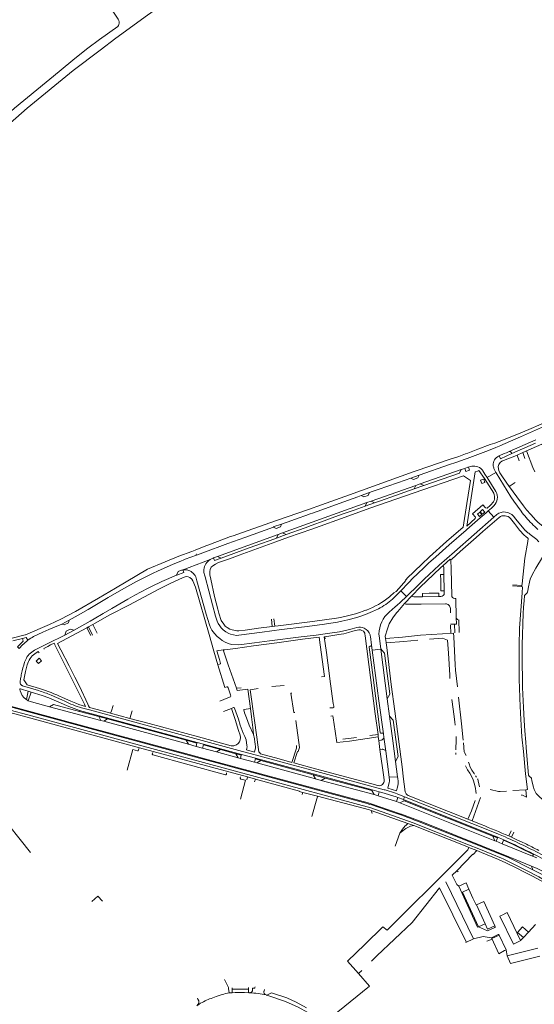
# Model space of a CAD drawing. Extents: x 145000 to 155000, y 457500 to 470000.
# Tile 288 of 548: x 146921 to 147238, y 465950 to 466554. Entities that reach past the tile are written whole.
import ezdxf

# ---------------------------------------------------------------- set-up
doc = ezdxf.new("R2010")
doc.units = 0
doc.header["$LTSCALE"] = 0.2
doc.header["$MEASUREMENT"] = 0
doc.layers.add('kant verharding', color=252, linetype='Continuous', lineweight=0)

msp = doc.modelspace()

# ---------------------------------------------------------------- linework, layer by layer
at = {"layer": 'kant verharding', "lineweight": 0}
for p, q in [((147217, 466292.9), (147218.28, 466293.46)), ((147238.57, 466296.39), (147222.2, 466289.21)), ((147238.42, 466294.28), (147223.74, 466287.85)), ((147185.24, 466284.19), (147191.14, 466286.15)), ((147191.14, 466286.15), (147195.41, 466287.61)), ((147215.66, 466286.32), (147215.93, 466286.43)), ((147219.16, 466287.84), (147215.93, 466286.43)), ((147219.16, 466287.84), (147220.44, 466288.41)), ((147220.44, 466288.41), (147222.2, 466289.21)), ((147223.74, 466287.85), (147223.41, 466288.62)), ((147226.99, 466286.91), (147228.3, 466283.33)), ((147230.48, 466288.43), (147231.81, 466284.79)), ((147166.85, 466274.58), (147185.55, 466281.08)), ((147185.55, 466281.08), (147189.34, 466282.4)), ((147189.34, 466282.4), (147195.06, 466284.41)), ((147196.83, 466279.44), (147194.89, 466278.78)), ((147195.06, 466284.41), (147196.39, 466284.88)), ((147197.09, 466279.53), (147196.83, 466279.44)), ((147198.15, 466279.89), (147197.09, 466279.53)), ((147161.74, 466272.81), (147166.85, 466274.58)), ((147192.73, 466278.01), (147167.55, 466269.29)), ((147194.89, 466278.78), (147192.73, 466278.01)), ((147201.34, 466276.67), (147196.05, 466243.32)), ((147202.64, 466277.13), (147201.34, 466276.67)), ((147206.01, 466277.32), (147207.26, 466275.3)), ((147208.55, 466273.24), (147207.26, 466275.3)), ((147214.02, 466276.32), (147208.55, 466273.24)), ((147208.55, 466273.24), (147214, 466264.49)), ((147222.16, 466267.6), (147217.95, 466273.49)), ((147164.88, 466268.35), (147137.4, 466258.7)), ((147141.76, 466265.78), (147153.48, 466269.92)), ((147153.48, 466269.92), (147158.26, 466271.58)), ((147158.26, 466271.58), (147161.74, 466272.81)), ((147164.88, 466268.35), (147163.79, 466266.19)), ((147163.79, 466266.19), (147169.69, 466268.23)), ((147167.55, 466269.29), (147164.88, 466268.35)), ((147169.69, 466268.23), (147167.55, 466269.29)), ((147222.16, 466267.6), (147225.81, 466270)), ((147222.16, 466267.6), (147222.38, 466267.35)), ((147120.6, 466258.28), (147129.08, 466261.31)), ((147129.08, 466261.31), (147131.2, 466262.07)), ((147131.2, 466262.07), (147136.37, 466263.89)), ((147136.37, 466263.89), (147138.08, 466264.49)), ((147138.08, 466264.49), (147141.76, 466265.78)), ((147143.07, 466258.9), (147152.22, 466262.11)), ((147163.79, 466266.19), (147152.22, 466262.11)), ((147134.75, 466257.76), (147082.9, 466239.12)), ((147104.17, 466252.36), (147120.6, 466258.28)), ((147133.72, 466255.59), (147126.88, 466253.16)), ((147134.75, 466257.76), (147133.72, 466255.59)), ((147133.72, 466255.59), (147139.49, 466257.64)), ((147137.4, 466258.7), (147134.75, 466257.76)), ((147139.49, 466257.64), (147137.4, 466258.7)), ((147143.07, 466258.9), (147139.49, 466257.64)), ((147224.92, 466258.57), (147229.43, 466252.57)), ((147092.49, 466248.16), (147097.2, 466249.84)), ((147097.2, 466249.84), (147099.98, 466250.85)), ((147099.98, 466250.85), (147101.33, 466251.33)), ((147101.33, 466251.33), (147104.17, 466252.36)), ((147120.27, 466250.75), (147115.14, 466248.91)), ((147120.27, 466250.75), (147126.88, 466253.16)), ((147209.32, 466252.7), (147212.79, 466248.84)), ((147212.79, 466248.84), (147214.67, 466250.47)), ((147224.74, 466249.35), (147226.24, 466247.5)), ((147082.3, 466244.46), (147088.71, 466246.76)), ((147088.71, 466246.76), (147092.49, 466248.16)), ((147096.77, 466242.31), (147100.6, 466243.67)), ((147108.52, 466246.53), (147100.6, 466243.67)), ((147108.52, 466246.53), (147115.14, 466248.91)), ((147206.03, 466239.91), (147216, 466248.62)), ((147222.97, 466247.92), (147225.51, 466244.82)), ((147225.51, 466244.82), (147228.47, 466240.83)), ((147232.28, 466240.41), (147226.24, 466247.5)), ((147080.26, 466238.16), (147043.02, 466224.69)), ((147059.69, 466236.28), (147077.27, 466242.61)), ((147080.26, 466238.16), (147079.23, 466235.97)), ((147085.09, 466238.09), (147079.23, 466235.97)), ((147082.9, 466239.12), (147080.26, 466238.16)), ((147085.09, 466238.09), (147082.9, 466239.12)), ((147096.77, 466242.31), (147085.09, 466238.09)), ((147201.94, 466236.33), (147206.03, 466239.91)), ((147228.47, 466240.83), (147228.68, 466240.55)), ((147228.68, 466240.55), (147231.14, 466237.97)), ((147033.86, 466226.93), (147049.37, 466232.57)), ((147049.37, 466232.57), (147059.69, 466236.28)), ((147062.49, 466229.95), (147070.06, 466232.68)), ((147074.71, 466234.34), (147070.06, 466232.68)), ((147074.71, 466234.34), (147077.62, 466235.39)), ((147079.23, 466235.97), (147077.62, 466235.39)), ((147191.99, 466227.63), (147201.94, 466236.33)), ((147231.81, 466223.65), (147233.52, 466233.78)), ((147033.86, 466226.93), (147030.09, 466225.53)), ((147062.49, 466229.95), (147045.13, 466223.66)), ((147186.88, 466223.07), (147191.99, 466227.63)), ((147015.25, 466219.65), (147006.6, 466215.83)), ((147015.25, 466219.65), (147020.78, 466221.98)), ((147038.37, 466222.76), (147021.26, 466216.28)), ((147040.23, 466223.69), (147040.59, 466223.83)), ((147043.02, 466224.69), (147040.59, 466223.83)), ((147045.13, 466223.66), (147043.02, 466224.69)), ((147186.26, 466222.51), (147186.88, 466223.07)), ((147186.26, 466222.51), (147186.49, 466216.92)), ((147002.96, 466214.17), (147006.6, 466215.83)), ((147008.73, 466209.22), (147017.73, 466213.11)), ((147021.63, 466216.35), (147021.26, 466216.28)), ((147034.76, 466214.18), (147035.02, 466213.28)), ((147035.02, 466213.28), (147035.36, 466212.11)), ((147182.03, 466213.65), (147182.22, 466203.65)), ((147186.49, 466216.92), (147186.86, 466200.78)), ((147002.39, 466206.18), (147008.73, 466209.22)), ((147029.85, 466211.41), (147029.88, 466211.29)), ((147029.88, 466211.29), (147030.37, 466209.62)), ((147224.31, 466207.15), (147229.97, 466206.89)), ((147229.97, 466206.89), (147229.8, 466206.27)), ((146975.78, 466199.54), (146985.34, 466205.01)), ((146987.89, 466198.42), (146992.25, 466200.85)), ((147159.12, 466200.12), (147155.64, 466203.59)), ((147178.98, 466202.15), (147173.06, 466202.02)), ((147178.98, 466202.15), (147178.96, 466200.09)), ((147182.22, 466203.65), (147182.25, 466202.13)), ((147229.8, 466206.27), (147224.21, 466206.57)), ((147229.8, 466206.27), (147230.39, 466206.09)), ((147233.3, 466202.27), (147231.79, 466200.94)), ((146975.78, 466199.54), (146963.43, 466192.18)), ((146978, 466192.67), (146987.89, 466198.42)), ((147157.91, 466195.85), (147162.26, 466200.45)), ((147158.19, 466195.66), (147157.91, 466195.85)), ((147168.15, 466195.43), (147159.27, 466195.29)), ((147162.26, 466200.45), (147162.44, 466200.3)), ((147163.61, 466199.87), (147168.97, 466199.95)), ((147182.96, 466195.66), (147168.15, 466195.43)), ((147178.96, 466200.09), (147168.97, 466199.95)), ((147180.27, 466200.1), (147178.96, 466200.09)), ((146957.31, 466188.63), (146951.83, 466185.61)), ((146957.31, 466188.63), (146963.43, 466192.18)), ((146967.25, 466186.38), (146972.8, 466189.61)), ((146972.8, 466189.61), (146978, 466192.67)), ((147127.79, 466189.47), (147124.51, 466188.56)), ((147186.04, 466189.94), (147186.01, 466192.7)), ((146924.95, 466176.51), (146939.69, 466182.82)), ((146942.8, 466181.27), (146947.24, 466183.17)), ((146947.24, 466183.17), (146951.83, 466185.61)), ((146954.89, 466179.31), (146964.65, 466184.88)), ((146964.65, 466184.88), (146967.25, 466186.38)), ((146967.86, 466183.7), (146966.31, 466182.8)), ((146969.02, 466177.64), (146966.31, 466182.8)), ((147076.63, 466181.63), (147076.05, 466186.17)), ((147077.63, 466186.28), (147078.28, 466181.84)), ((147128.65, 466187.27), (147123.09, 466185.72)), ((147186.16, 466183.03), (147188.64, 466183.03)), ((147186.17, 466182.51), (147186.26, 466177.58)), ((147188.64, 466183.03), (147188.71, 466177.78)), ((147191.32, 466185.67), (147191.44, 466177.9)), ((146909.67, 466172.72), (146924.82, 466176.48)), ((146924.82, 466176.48), (146924.95, 466176.51)), ((146935.75, 466178.25), (146930.03, 466175.43)), ((146935.75, 466178.25), (146939.38, 466179.81)), ((146939.38, 466179.81), (146942.8, 466181.27)), ((146962.73, 466180.88), (146944.74, 466171.24)), ((146949.14, 466176.35), (146954.89, 466179.31)), ((146963.71, 466181.4), (146962.73, 466180.88)), ((146965.11, 466176.05), (146962.73, 466180.88)), ((146966.27, 466176.29), (146963.71, 466181.4)), ((147076.63, 466181.63), (147078.28, 466181.84)), ((147108.98, 466175.39), (147117.54, 466176.67)), ((147125.72, 466180.3), (147123.22, 466179.61)), ((147126.17, 466178.69), (147123.45, 466177.93)), ((147128.63, 466181), (147125.72, 466180.3)), ((147126.17, 466178.69), (147128.68, 466179.34)), ((147132.6, 466178.68), (147133.14, 466178.13)), ((146923.22, 466174.28), (146917.31, 466172.79)), ((146925.39, 466174.83), (146923.22, 466174.28)), ((146926.5, 466173.18), (146925.39, 466174.83)), ((146938.4, 466171.04), (146930.47, 466167.11)), ((146949.14, 466176.35), (146938.4, 466171.04)), ((146942.95, 466170.55), (146943.02, 466170.4)), ((146943.02, 466170.4), (146961.19, 466134)), ((146944.74, 466171.24), (146946.73, 466167.39)), ((147108.51, 466175.32), (147108.98, 466175.39)), ((147108.98, 466175.39), (147109.16, 466174.03)), ((147137.63, 466170.2), (147136.94, 466175.46)), ((147146.65, 466171.59), (147146.98, 466168.76)), ((146923.23, 466170.29), (146921.22, 466168.09)), ((146930.47, 466167.11), (146929.63, 466166.53)), ((147043.17, 466158.05), (147040.79, 466166.48)), ((147042.6, 466166.73), (147046.52, 466167.28)), ((147047.42, 466167.39), (147046.52, 466167.28)), ((147137.18, 466169.64), (147136.54, 466169.58)), ((147137.63, 466170.2), (147137.6, 466169.97)), ((147138.04, 466167.15), (147137.63, 466170.2)), ((147138.04, 466167.15), (147143.27, 466167.73)), ((147145.37, 466165.54), (147143.27, 466167.97)), ((147143.27, 466167.97), (147143.27, 466167.73)), ((147143.27, 466167.73), (147147.3, 466137.18)), ((147148.84, 466140.37), (147145.5, 466165.21)), ((146924.78, 466160.5), (146924.5, 466159.72)), ((147043.17, 466158.05), (147047.41, 466144.16)), ((146921.99, 466149.61), (146921.68, 466147.64)), ((146921.7, 466142.11), (146921.52, 466142.89)), ((146923.27, 466145.24), (146932.97, 466142.28)), ((146926.7, 466141.9), (146925.57, 466136.75)), ((146933.61, 466143.6), (146926.04, 466145.91)), ((146928.47, 466141.39), (146926.7, 466141.9)), ((146928.47, 466141.39), (146926.73, 466136.05)), ((146963.3, 466133.99), (146958.23, 466144.89)), ((147054.62, 466143.66), (147057.41, 466143.98)), ((147054.62, 466143.66), (147055.14, 466142.28)), ((147068.02, 466143.59), (147062.94, 466142.76)), ((147076.3, 466144.73), (147084.02, 466145.5)), ((146925.57, 466136.75), (146925.15, 466137.05)), ((146925.57, 466136.75), (146926.73, 466136.05)), ((146928.6, 466135.32), (146939.73, 466132.31)), ((147049.37, 466137.73), (147044.31, 466135.8)), ((147147.3, 466137.18), (147148.78, 466139.99)), ((147147.3, 466137.18), (147148.71, 466126.53)), ((146915.63, 466130.22), (146926.44, 466127.29)), ((146927.07, 466129.71), (146915.83, 466132.77)), ((146971.22, 466124), (146939.73, 466132.31)), ((146958.1, 466129.52), (146958.24, 466130)), ((146958.1, 466129.52), (146969.99, 466126.29)), ((146961.19, 466134), (146961.95, 466132.55)), ((146963.81, 466132.88), (146963.3, 466133.99)), ((146964.29, 466131.91), (146963.81, 466132.88)), ((146975.95, 466128.78), (146964.29, 466131.91)), ((146977.33, 466128.4), (146975.95, 466128.78)), ((146977.33, 466128.4), (146977.75, 466129.78)), ((146989.17, 466125.19), (146977.33, 466128.4)), ((146977.75, 466129.78), (146978.94, 466133.09)), ((146989.17, 466125.19), (146990.49, 466129.75)), ((147051.62, 466131.35), (147046.71, 466129.48)), ((146969.99, 466126.29), (146975.33, 466124.85)), ((146969.99, 466126.29), (146971.22, 466124)), ((146973.04, 466123.51), (146971.22, 466124)), ((146973.04, 466123.51), (146975.33, 466124.85)), ((147025.05, 466109.29), (146973.04, 466123.51)), ((146975.33, 466124.85), (147023.78, 466111.73)), ((147091.14, 466123.82), (147093.31, 466107.34)), ((147188.77, 466123), (147189.03, 466121.02)), ((146868.92, 466116.41), (146928.17, 466042.9)), ((147023.78, 466111.73), (147025.05, 466109.29)), ((147030.36, 466110.05), (147023.78, 466111.73)), ((147029.82, 466108.01), (147030.36, 466110.05)), ((147030.52, 466110.45), (147034.39, 466109.4)), ((147060.61, 466112.01), (147059.72, 466114.11)), ((147061.08, 466108.46), (147060.61, 466112.01)), ((147066.02, 466109.38), (147065.43, 466113.91)), ((147067.57, 466110.31), (147067.3, 466112.23)), ((147119.96, 466112.45), (147128.31, 466113.55)), ((147141.58, 466115.24), (147136.56, 466114.64)), ((147141.58, 466115.24), (147141.77, 466113.82)), ((147141.77, 466113.82), (147142.07, 466111.52)), ((147143.33, 466111.77), (147142.07, 466111.52)), ((147142.07, 466111.52), (147142.78, 466106.14)), ((147143.7, 466111.89), (147143.33, 466111.77)), ((147144.93, 466115.7), (147145.19, 466113.58)), ((147145.19, 466113.58), (147145.16, 466113.27)), ((147145.19, 466113.58), (147146.29, 466105.15)), ((147189.58, 466114.03), (147189.5, 466112.01)), ((147003.19, 466104.28), (147002.93, 466103.31)), ((147029.82, 466108.01), (147025.05, 466109.29)), ((147033.79, 466106.94), (147029.82, 466108.01)), ((147033.79, 466106.94), (147034.28, 466108.95)), ((147042.34, 466104.6), (147033.79, 466106.94)), ((147034.28, 466108.95), (147044.87, 466106.03)), ((147034.39, 466109.4), (147057.72, 466103.07)), ((147044.87, 466106.03), (147042.34, 466104.6)), ((147055.62, 466100.99), (147042.34, 466104.6)), ((147044.87, 466106.03), (147054.2, 466103.51)), ((147059.24, 466104.71), (147066.02, 466102.86)), ((147060.71, 466105.82), (147061, 466106.89)), ((147065.6, 466104.49), (147060.71, 466105.82)), ((147066.07, 466106.2), (147065.6, 466104.49)), ((147066.02, 466109.38), (147066.23, 466107.76)), ((147068.92, 466104.04), (147068.49, 466104.5)), ((147069.45, 466103.45), (147068.92, 466104.04)), ((147091.55, 466106.84), (147088.73, 466098.19)), ((147091.45, 466108.59), (147091.54, 466107.53)), ((147091.54, 466107.53), (147091.59, 466106.95)), ((147091.59, 466106.95), (147091.55, 466106.84)), ((147144.04, 466106.21), (147142.78, 466106.14)), ((147144.5, 466106.19), (147144.04, 466106.21)), ((147146.29, 466105.15), (147146.08, 466105.48)), ((147148.39, 466089.16), (147146.29, 466105.15)), ((147189.4, 466103.98), (147189.44, 466103.08)), ((147003.29, 466102.71), (147047.79, 466090.59)), ((147040.6, 466098.93), (147023.28, 466103.61)), ((147054.2, 466103.51), (147057.59, 466102.64)), ((147054.2, 466103.51), (147055.62, 466100.99)), ((147057.04, 466100.59), (147055.62, 466100.99)), ((147057.04, 466100.59), (147057.59, 466102.64)), ((147065.63, 466098.25), (147057.04, 466100.59)), ((147057.59, 466102.64), (147057.72, 466103.07)), ((147057.72, 466103.07), (147066.29, 466100.72)), ((147066.24, 466100.44), (147065.63, 466098.25)), ((147067.03, 466097.88), (147065.63, 466098.25)), ((147066.29, 466100.72), (147066.24, 466100.44)), ((147069.53, 466099.32), (147066.24, 466100.44)), ((147069.53, 466099.32), (147067.03, 466097.88)), ((147067.03, 466097.88), (147103.11, 466088.05)), ((147080.83, 466100.34), (147069.45, 466103.45)), ((147101.74, 466090.57), (147069.53, 466099.32)), ((147088.73, 466098.19), (147080.83, 466100.34)), ((147153.64, 466089.21), (147152.36, 466098.76)), ((147048.43, 466090.99), (147048.58, 466091.7)), ((147057.15, 466089.35), (147056.96, 466088.58)), ((147061.35, 466089.21), (147060.9, 466087.53)), ((147066.26, 466087.88), (147061.35, 466089.21)), ((147065.79, 466086.25), (147066.26, 466087.88)), ((147101.74, 466090.57), (147109.2, 466088.54)), ((147103.11, 466088.05), (147101.74, 466090.57)), ((147106.66, 466087.08), (147103.11, 466088.05)), ((147109.2, 466088.54), (147106.66, 466087.08)), ((147106.66, 466087.08), (147139.18, 466078.35)), ((147109.2, 466088.54), (147137.78, 466080.86)), ((147148.5, 466085.91), (147147.53, 466082.31)), ((147148.39, 466089.16), (147153.64, 466089.21)), ((147148.39, 466089.16), (147148.61, 466087.34)), ((147153.77, 466088.24), (147153.64, 466089.21)), ((147201.48, 466089.97), (147202.07, 466089)), ((147234.27, 466089.89), (147235.8, 466088.56)), ((147235.96, 466088.28), (147235.96, 466088.21)), ((147235.96, 466088.21), (147236.15, 466087.03)), ((147095.39, 466079.76), (147095.03, 466078.38)), ((147104.38, 466077.34), (147095.39, 466079.76)), ((147137.78, 466080.86), (147137.93, 466081.34)), ((147137.78, 466080.86), (147139.18, 466078.35)), ((147137.93, 466081.34), (147142.35, 466080.16)), ((147142.35, 466080.16), (147141.58, 466077.6)), ((147147.53, 466082.31), (147152.87, 466080.73)), ((147152.87, 466080.73), (147153.32, 466082.27)), ((147232.3, 466081.35), (147224.42, 466080.8)), ((147232.71, 466076.74), (147232.3, 466081.35)), ((147100.97, 466064.96), (147103.97, 466075.71)), ((147103.97, 466075.71), (147104.34, 466077.01)), ((147104.34, 466077.01), (147104.38, 466077.34)), ((147139.18, 466078.35), (147141.58, 466077.6)), ((147152.95, 466074.1), (147154.94, 466073.4)), ((147153.26, 466078.95), (147157.92, 466077.1)), ((147153.69, 466076.66), (147157.19, 466075.28)), ((147157.64, 466074.56), (147154.94, 466073.4)), ((147157.19, 466075.28), (147157.92, 466077.1)), ((147157.64, 466074.56), (147157.19, 466075.28)), ((147157.19, 466075.28), (147214.98, 466052.19)), ((147212.08, 466052.83), (147157.64, 466074.56)), ((147159.48, 466078.33), (147160.09, 466077.93)), ((147160.09, 466077.93), (147196.78, 466063.22)), ((147204.47, 466076.57), (147199.33, 466062.2)), ((147229.63, 466077.76), (147229.95, 466078.22)), ((147229.95, 466078.22), (147232.71, 466076.74)), ((147137.42, 466068.56), (147136.77, 466068.78)), ((147159.94, 466060.64), (147137.42, 466068.56)), ((147137.74, 466072), (147149.37, 466068.06)), ((147154.94, 466073.4), (147213.3, 466050.05)), ((147196.78, 466063.22), (147199.33, 466062.2)), ((147199.33, 466062.2), (147204.99, 466059.93)), ((147156.54, 466057.22), (147155.03, 466054.7)), ((147156.04, 466055.54), (147155.03, 466054.7)), ((147158.3, 466059.19), (147156.54, 466057.22)), ((147158.57, 466059.49), (147158.3, 466059.19)), ((147158.57, 466059.49), (147159.94, 466060.64)), ((147163.64, 466059.34), (147159.94, 466060.64)), ((147163.64, 466059.34), (147161.52, 466058.98)), ((147196.11, 466046.4), (147163.64, 466059.34)), ((147223.41, 466056.07), (147221.87, 466052.96)), ((147155.03, 466054.7), (147152.11, 466046.67)), ((147213.3, 466050.05), (147212.08, 466052.83)), ((147212.08, 466052.83), (147214.96, 466051.84)), ((147214.12, 466049.76), (147213.3, 466050.05)), ((147214.96, 466051.84), (147214.12, 466049.76)), ((147214.12, 466049.76), (147217.84, 466048.22)), ((147218.65, 466050.29), (147217.84, 466048.22)), ((147223.54, 466052.22), (147221.87, 466052.96)), ((147224.96, 466055.29), (147223.54, 466052.22)), ((147197.27, 466045.94), (147196.11, 466046.4)), ((147202.27, 466043.98), (147197.27, 466045.94)), ((147200.07, 466041.53), (147202.27, 466043.98)), ((147217.84, 466048.22), (147236.56, 466040.58)), ((147231.61, 466048.48), (147230.51, 466049.01)), ((147221.7, 466039.72), (147221.89, 466040.2)), ((147236.77, 466032.11), (147221.7, 466039.72)), ((147221.89, 466040.2), (147235.9, 466034.46)), ((147236.56, 466040.58), (147237, 466041.6)), ((147239.18, 466039.48), (147236.56, 466040.58)), ((147190.04, 466031.64), (147187.14, 466028.86)), ((147190.76, 466030.94), (147190.04, 466031.64)), ((147235.9, 466034.46), (147236.77, 466032.11)), ((147243.32, 466028.95), (147236.77, 466032.11)), ((147162.63, 465999.79), (147179.41, 466021.16)), ((147200.29, 465989.74), (147183.19, 466024.82)), ((147191.14, 466022.08), (147195.63, 466024.15)), ((147195.63, 466024.15), (147197.45, 466020.2)), ((147197.45, 466020.2), (147198.23, 466018.53)), ((147198.23, 466018.53), (147199.92, 466014.86)), ((147207.34, 465999), (147202.05, 466010.62)), ((147144.6, 465997.23), (147147.1, 465995.07)), ((147207.34, 465999), (147203.32, 465997.21)), ((147213.54, 465997.4), (147213.33, 465997.8)), ((147233.93, 465993.98), (147238.24, 465998.55)), ((147208.41, 465988.39), (147211.68, 465989.55)), ((147211.25, 465990.47), (147215.4, 465992.35)), ((147211.5, 465989.93), (147211.25, 465990.47)), ((147216.06, 465992.01), (147211.5, 465989.93)), ((147215.99, 465992.14), (147216.06, 465992.01)), ((147220.22, 465983), (147216.06, 465992.01)), ((147229.2, 465988.79), (147230.89, 465990.51)), ((147233.93, 465993.98), (147230.89, 465990.51)), ((147220.22, 465983), (147220.95, 465979.33)), ((147239.82, 465984.1), (147220.95, 465979.33)), ((147049.74, 465959.31), (147049.71, 465959.53)), ((147050.12, 465956.51), (147049.74, 465959.31)), ((147051.93, 465958.78), (147051.88, 465959.59)), ((147052.03, 465957.19), (147051.93, 465958.78)), ((147061.99, 465958.84), (147061.98, 465957.04)), ((147061.99, 465958.84), (147062, 465959.8)), ((147064.51, 465958.57), (147064.53, 465959.45)), ((147065.94, 465959.88), (147066.02, 465960.31)), ((147071.84, 465958.72), (147071.54, 465957.72)), ((147030.69, 465953.21), (147030.6, 465953.35)), ((147030.96, 465952.79), (147030.69, 465953.21)), ((147040.04, 465953.58), (147042.1, 465954.28)), ((147045.88, 465955.53), (147042.1, 465954.28)), ((147050.12, 465956.51), (147051.64, 465956.65)), ((147062.42, 465956.66), (147062.74, 465956.65)), ((147072.95, 465955.28), (147073.34, 465955.15)), ((147076.12, 465956.68), (147073.34, 465955.15))]:
    msp.add_line(p, q, dxfattribs=at)
at = {"layer": 'kant verharding', "lineweight": 0, "flags": 128}
for points in [[(146803.01, 466376.37), (146817.96, 466391.51), (146829.3, 466402.81), (146833.46, 466407.3), (146850.58, 466425), (146879.72, 466456.44), (146890.78, 466467.97), (146896.43, 466473.42), (146902.54, 466479.06), (146906.77, 466483.18), (146926, 466500), (146954.26, 466523.13), (146970.86, 466535.71), (146980.46, 466543.13), (147000, 466557.08), (147011.54, 466565.28), (147021.15, 466572.3), (147031.33, 466579.47), (147039.3, 466585.26), (147049.3, 466590.98), (147055.48, 466594.92), (147064.15, 466600.56), (147085.15, 466614.54), (147095.25, 466621.34)], [(146978.22, 466561.68), (146977.94, 466560.76), (146981.96, 466554.8), (146982.28, 466553.98), (146982.47, 466553.15), (146982.54, 466552.32), (146982.34, 466551.42), (146982.11, 466550.85)], [(146982.11, 466550.85), (146981.78, 466550.3), (146970.43, 466542.14), (146963.32, 466536.83), (146955.23, 466530.55), (146945.68, 466522.58), (146918.3, 466500), (146906.2, 466489.34), (146893.92, 466478.06), (146881.57, 466465.57), (146842.79, 466423.96), (146827.34, 466407.91), (146799.96, 466380.62)], [(147195.41, 466287.61), (147196.75, 466288.07), (147202.88, 466290.48), (147210.56, 466293.34), (147213.29, 466294.23), (147215.99, 466295.28), (147227.95, 466299.99), (147234.22, 466302.58), (147241.8, 466305.94), (147248.96, 466309.23), (147259.03, 466313.93), (147264.25, 466316.33), (147275.24, 466321.45), (147280.91, 466324.07), (147291.99, 466329.04), (147298.14, 466331.67), (147313.14, 466338.11), (147333.18, 466346.65), (147347.05, 466352.57), (147360.6, 466358.3), (147371.54, 466363.03), (147375.46, 466364.69)], [(147226.99, 466286.91), (147230.48, 466288.43), (147242.23, 466293.64), (147242.32, 466293.4), (147248.95, 466296.29), (147255.72, 466299.4), (147261.32, 466302), (147268.26, 466305.17), (147276.01, 466308.89), (147283.64, 466312.4), (147290.12, 466315.36), (147298.77, 466319.22), (147303.02, 466321.05), (147310.77, 466324.35), (147319.23, 466327.93), (147331.45, 466333.03), (147344.45, 466338.72), (147351.27, 466341.63), (147359.04, 466344.91), (147367.9, 466348.52), (147376.16, 466352.01)], [(147218.28, 466293.46), (147229.08, 466298.19), (147245.65, 466305.54), (147255.54, 466310), (147268.87, 466316.16), (147272.12, 466317.61)], [(147196.39, 466284.88), (147202.86, 466287.23), (147209.36, 466289.77), (147214.03, 466291.68), (147217, 466292.9)], [(147223.74, 466287.85), (147216.75, 466284.56), (147215.93, 466286.43)], [(147226.99, 466286.91), (147226.66, 466286.77), (147219.64, 466284.04), (147218.23, 466283.43)], [(147232.78, 466289.45), (147236.69, 466279.38), (147237.83, 466276.61)], [(147185.24, 466284.19), (147165.54, 466277.5), (147163.27, 466276.68)], [(147194.89, 466278.78), (147195.52, 466276.91), (147197.77, 466277.69), (147197.09, 466279.53)], [(147163.27, 466276.68), (147124.11, 466262.57), (147106.9, 466256.47), (147098.83, 466253.48), (147079.23, 466246.75), (147061.27, 466240.46), (147052.66, 466237.34), (147051.04, 466236.85), (147045.53, 466234.9), (147038.76, 466232.26), (147034.78, 466230.83), (147029.21, 466228.61)], [(147040, 466218.93), (147041.69, 466219.93), (147043.55, 466220.95), (147050.38, 466223.29), (147056.18, 466225.5), (147067.63, 466229.6), (147078.74, 466233.72), (147086.68, 466236.58), (147100.9, 466241.42), (147123.64, 466249.55), (147136.61, 466254.27), (147163.16, 466263.58), (147194.19, 466274.23)], [(147161.74, 466272.81), (147163.4, 466271.96), (147166.04, 466272.89), (147166.85, 466274.58)], [(147192.73, 466278.01), (147191.62, 466275.81), (147169.69, 466268.23)], [(147194.19, 466274.23), (147198.35, 466271.38), (147196.14, 466257.3), (147193.8, 466242.57)], [(147203.56, 466277.45), (147203.55, 466277.45), (147202.64, 466277.13)], [(147212.64, 466263.46), (147206.97, 466272.64), (147203.56, 466277.45)], [(147212.83, 466278.72), (147213.03, 466278.3), (147214.02, 466276.32)], [(147224.92, 466258.57), (147223.15, 466261.21), (147214.16, 466276.06), (147214.02, 466276.32)], [(147215.53, 466278.46), (147215.74, 466277.5), (147216.38, 466276.11), (147217.95, 466273.49)], [(147206.64, 466272.13), (147204.62, 466271.46), (147205.3, 466269.47), (147207.28, 466270.16), (147206.64, 466272.13)], [(147230.95, 466255.76), (147226.91, 466261.27), (147222.38, 466267.35)], [(147131.2, 466262.07), (147132.92, 466261.26), (147135.57, 466262.18), (147136.37, 466263.89)], [(147199.7, 466250.86), (147206.01, 466256.4), (147207.71, 466254.6), (147208.72, 466254.37), (147210.52, 466256), (147211.37, 466256.85)], [(147212.69, 466255.8), (147211.26, 466254.4), (147209.32, 466252.7)], [(147248.52, 466238.94), (147245.89, 466240.8), (147239.97, 466245.55), (147238.58, 466246.94), (147235.4, 466250.5), (147232.81, 466253.32), (147230.95, 466255.76)], [(147195.69, 466240.8), (147196.08, 466241.14), (147204.37, 466248.33), (147208.02, 466251.52), (147209.32, 466252.7)], [(147196.05, 466243.32), (147201.36, 466247.94), (147201.42, 466248.89), (147199.7, 466250.86)], [(147205.42, 466250.5), (147204.15, 466251.95), (147202.67, 466250.67), (147203.96, 466249.21), (147205.42, 466250.5)], [(147207.1, 466251.97), (147205.82, 466253.43), (147204.36, 466252.15), (147205.62, 466250.67), (147207.1, 466251.97)], [(147077.27, 466242.61), (147077.19, 466242.84), (147082.3, 466244.46)], [(147077.27, 466242.61), (147078.94, 466241.84), (147081.58, 466242.81), (147082.3, 466244.46)], [(147212.79, 466248.84), (147188.5, 466227.58), (147179.1, 466219.25), (147169.96, 466210.71), (147166.37, 466207.24), (147159.12, 466200.12)], [(147148.57, 466199.9), (147149.01, 466200.27), (147151.27, 466202.32), (147152.71, 466203.07), (147155.91, 466206.82), (147158.57, 466209.89), (147158.44, 466210.03), (147159.32, 466210.91), (147159.24, 466211.04), (147168.43, 466219.96), (147173.26, 466224.44), (147183.68, 466233.83), (147193.8, 466242.57)], [(147155.64, 466203.59), (147160.33, 466208.5), (147163.26, 466211.44), (147165.73, 466213.82), (147170.42, 466218.3), (147172.69, 466220.48), (147177.02, 466224.39), (147185.3, 466231.72), (147195.69, 466240.8)], [(147231.14, 466237.97), (147231.65, 466237.44), (147232.18, 466237.07)], [(147233.52, 466233.78), (147233.84, 466235.68), (147232.18, 466237.07)], [(147029.21, 466228.61), (147027.14, 466227.78), (147019.22, 466224.75), (147010.81, 466221.38), (147000, 466216.76), (146980.36, 466205.19), (146969.92, 466198.98), (146955.76, 466190.95), (146946.71, 466186.07), (146939.69, 466182.82)], [(147030.09, 466225.53), (147029.91, 466226.03), (147030.09, 466226.09)], [(147076.63, 466181.63), (147068.21, 466180.55), (147060.02, 466179.34), (147056.15, 466178.92), (147054.82, 466178.88), (147051.89, 466179.51), (147050.45, 466180.09), (147048.99, 466180.98), (147047.73, 466181.91), (147046.81, 466183.05), (147045.3, 466185.38), (147043.82, 466189.79), (147043.16, 466192.34), (147041.13, 466199.97), (147038.83, 466210.66), (147038.32, 466213.43), (147038.24, 466215.48), (147038.43, 466216.68), (147039.09, 466218.02), (147040, 466218.93)], [(147040.59, 466223.83), (147041.16, 466222.17), (147045.13, 466223.66)], [(147162.26, 466200.45), (147167.42, 466205.71), (147171.59, 466209.73), (147179.98, 466217.59), (147181.57, 466219.04)], [(147181.57, 466219.04), (147185.99, 466222.93), (147186.26, 466222.51)], [(147181.57, 466219.04), (147181.86, 466218.49), (147181.93, 466218.04), (147182.03, 466213.65)], [(147231.81, 466223.65), (147230.19, 466207.76), (147229.97, 466206.89)], [(147234.59, 466208.91), (147235.03, 466210.62), (147236.37, 466213.42), (147238.57, 466217.5), (147242.59, 466224.29)], [(146985.34, 466205.01), (146993.18, 466209.26), (147002.96, 466214.17)], [(147021.63, 466216.35), (147022.23, 466214.82), (147017.94, 466213.08), (147017.73, 466213.11)], [(147017.73, 466213.11), (147018.75, 466215.38), (147020.31, 466215.98), (147020.78, 466216.15), (147021.26, 466216.28)], [(147182.03, 466213.65), (147180.04, 466213.61), (147180.09, 466209.98)], [(147023.15, 466212.23), (147021.83, 466211.76), (147013.55, 466207.87), (147006.89, 466204.63), (146988.9, 466194.97), (146976.73, 466188.81), (146967.86, 466183.7)], [(147040.79, 466166.48), (147037.89, 466176.8), (147029.42, 466205.8), (147027.89, 466209.69), (147027.1, 466210.68), (147026.06, 466211.72), (147024.93, 466212.18), (147023.9, 466212.31), (147023.15, 466212.23)], [(147030.37, 466209.62), (147036.09, 466189.24), (147038.13, 466182.64), (147038.68, 466181.09), (147039.5, 466179.45), (147041.03, 466177.39), (147042.81, 466175.59), (147044.38, 466174.18), (147045.84, 466173.1), (147047.61, 466172.07), (147050.08, 466171.05), (147051.68, 466170.55), (147055.99, 466170.43), (147065.66, 466171.53), (147074.9, 466172.83), (147094.31, 466175.33), (147103.5, 466176.38), (147110.57, 466177.29), (147117.89, 466178.44), (147123.22, 466179.61)], [(147123.09, 466185.72), (147119.45, 466184.89), (147116.65, 466184.36), (147107.17, 466182.88), (147096.38, 466181.39), (147082.36, 466179.71), (147070.5, 466178.13), (147056.01, 466176.26), (147054.64, 466176.17), (147051, 466176.87), (147049.89, 466177.38), (147048.05, 466178.41), (147046.38, 466179.67), (147045.14, 466180.9), (147044.32, 466182.07), (147043.45, 466183.58), (147042.81, 466184.88), (147041.84, 466187.99), (147039.87, 466194.85), (147035.36, 466212.11)], [(147180.09, 466209.98), (147180.23, 466203.62), (147182.22, 466203.65)], [(147234.59, 466208.91), (147234.34, 466207.83), (147234.14, 466206.93), (147233.49, 466202.63)], [(146992.25, 466200.85), (147000, 466204.95), (147002.39, 466206.18)], [(147150.47, 466198.48), (147152.74, 466200.62), (147155.64, 466203.59)], [(147168.97, 466199.95), (147168.96, 466201.93), (147173.06, 466202.02)], [(147230.39, 466206.09), (147230.13, 466202.4), (147228.45, 466180.56), (147228.38, 466169.96), (147228.27, 466164.64), (147228.24, 466155.62), (147228.35, 466148.38), (147228.43, 466144.42), (147228.69, 466137.42), (147229.08, 466128.38), (147229.68, 466117.39), (147230.01, 466113.84), (147230.91, 466104.77), (147232.28, 466091.06), (147233.32, 466081.43), (147232.3, 466081.35)], [(147157.91, 466195.85), (147153.74, 466190.84), (147152.95, 466190.08), (147150.59, 466186.9), (147148.42, 466183.19), (147147.31, 466180.28), (147146.07, 466175.62), (147146.25, 466174.35)], [(147159.12, 466200.12), (147155.38, 466196.51), (147153.15, 466194.5), (147152.38, 466193.83), (147150.08, 466191.91), (147148.54, 466190.64)], [(147189.68, 466187.2), (147189.44, 466198.88), (147188.75, 466198.89)], [(147231.62, 466200.61), (147231.34, 466197.41), (147231.03, 466193.58), (147230.77, 466189.51), (147230.49, 466183.57), (147230.28, 466176.09), (147230.18, 466171.07), (147230.17, 466166.08), (147230.19, 466156.67), (147230.24, 466152.01), (147230.27, 466149.55), (147230.39, 466144.26), (147230.56, 466140.04), (147230.9, 466131.97), (147231.33, 466123.96), (147231.72, 466117.51), (147232.31, 466110.69), (147232.61, 466107.23), (147233.01, 466102.27), (147234.09, 466090.24)], [(147078.28, 466181.84), (147080.2, 466182.08), (147101.29, 466184.68), (147116.12, 466186.73), (147118.47, 466187.18), (147124.51, 466188.56)], [(147127.79, 466189.47), (147130.22, 466190.25), (147132.43, 466191.04)], [(147128.65, 466187.27), (147131.68, 466188.27), (147134.86, 466189.46)], [(147134.86, 466189.46), (147135.41, 466189.67), (147138.17, 466190.79), (147140.02, 466191.62), (147141.8, 466192.5)], [(146947.24, 466183.17), (146948.86, 466182.66), (146951.35, 466183.99), (146951.83, 466185.61)], [(146966.31, 466182.8), (146966.05, 466182.65), (146963.71, 466181.4)], [(147188.64, 466183.03), (147189.79, 466183.03), (147189.68, 466187.2)], [(146954.89, 466179.31), (146952.4, 466180.08), (146949.9, 466178.77), (146949.14, 466176.35)], [(147133.14, 466178.13), (147133.46, 466177.47), (147133.5, 466177.22)], [(147133.5, 466177.22), (147133.71, 466175.86), (147137.02, 466150.24), (147139.92, 466128.01), (147141.58, 466115.24)], [(147142.17, 466176.97), (147142.25, 466175.97), (147143.27, 466167.97)], [(147146.25, 466174.35), (147156.64, 466175.19), (147167.68, 466176.23), (147187.93, 466177.62), (147188.24, 466175.22), (147188.9, 466158.06), (147189.09, 466154.79), (147190.36, 466144.59)], [(146921.22, 466168.09), (146920.13, 466169.12), (146923.66, 466172.64), (146923.22, 466174.28)], [(146942.95, 466170.55), (146942.53, 466171.41), (146940.32, 466170.29), (146938.69, 466169.41)], [(147105.47, 466175.03), (147095.2, 466173.77), (147079.49, 466171.64), (147065.03, 466169.77), (147054.12, 466168.23), (147047.42, 466167.39)], [(147106.79, 466150.67), (147108.75, 466150.94), (147106.13, 466170.48), (147105.47, 466175.03)], [(147112.04, 466149.48), (147111.55, 466153.03), (147109.87, 466165.72), (147108.51, 466175.32)], [(147146.25, 466174.35), (147146.62, 466171.86), (147146.65, 466171.59)], [(147146.65, 466171.59), (147157.4, 466172.42), (147165.99, 466173.29)], [(147173.22, 466173.91), (147181.29, 466174.56), (147184.34, 466173.32), (147184.8, 466165.17), (147185.7, 466151.79), (147185.79, 466149.61)], [(146930.78, 466164.87), (146932.86, 466166.25), (146933.36, 466165.41)], [(146938.69, 466169.41), (146936.2, 466168.07), (146936.39, 466167.78)], [(146946.73, 466167.39), (146951.85, 466157.51), (146955.28, 466150.53), (146958.23, 466144.89)], [(147043.17, 466158.05), (147044.26, 466158.44), (147044.76, 466158.67), (147044.76, 466158.97), (147044.17, 466161.34), (147042.6, 466166.73)], [(147046.52, 466167.28), (147049.57, 466158.16), (147054.62, 466143.66)], [(147136.1, 466168.98), (147138.56, 466150.31), (147142.96, 466116.44)], [(147144.93, 466115.7), (147142.17, 466136.06), (147138.04, 466167.15)], [(147146.98, 466168.76), (147149.66, 466146.04), (147151.83, 466129.7), (147156.53, 466093.78), (147157.12, 466089.54), (147158.27, 466080.12)], [(146933.33, 466162.1), (146931.53, 466160.38), (146932.96, 466158.83), (146934.82, 466160.55), (146933.33, 466162.1)], [(146926.04, 466145.91), (146923.9, 466148.91), (146924.95, 466153.9), (146926.08, 466158.12)], [(147111.94, 466131.65), (147113.81, 466131.71), (147114.4, 466131.99), (147114.49, 466132.69), (147114.12, 466134.39), (147112.04, 466149.48)], [(146921.91, 466143.4), (146923.81, 466142.75), (146926.7, 466141.9)], [(146958.24, 466130), (146951.61, 466132.49), (146939.34, 466137.85), (146935.26, 466139.35), (146928.47, 466141.39)], [(147047.41, 466144.16), (147048.78, 466144.61), (147049.1, 466144.64), (147049.49, 466144.06), (147050.95, 466139.63), (147051.08, 466138.93)], [(147055.14, 466142.28), (147061.58, 466143.12), (147063.14, 466131.2)], [(147062.94, 466142.76), (147063.43, 466139.94), (147065.38, 466126.7), (147067.3, 466112.23)], [(147090.48, 466128.83), (147089.82, 466128.75), (147088.12, 466140.61), (147088.6, 466140.69)], [(146926.73, 466136.05), (146928.05, 466135.47), (146928.6, 466135.32)], [(146940.68, 466139.53), (146947.36, 466136.6), (146949.17, 466135.73)], [(146955.97, 466134.46), (146952.84, 466135.69), (146947.71, 466138.05)], [(146961.95, 466132.55), (146957.69, 466133.78), (146955.97, 466134.46)], [(147051.08, 466138.93), (147050.89, 466138.4), (147049.37, 466137.73)], [(147186.93, 466136.9), (147187.07, 466135.41), (147188.15, 466127.74), (147188.77, 466123)], [(147190.98, 466138.2), (147192.86, 466121.75), (147193.92, 466111.83)], [(146926.07, 466125.87), (146915.33, 466128.78), (146911.25, 466129.84)], [(146915.83, 466132.77), (146915.7, 466132.3), (146926.95, 466129.23)], [(146926.95, 466129.23), (146962.28, 466119.6), (147134.91, 466072.89), (147136.64, 466072.38), (147137.74, 466072)], [(147023.28, 466103.61), (146962.42, 466120.08), (146927.07, 466129.71)], [(146939.73, 466132.31), (146942.21, 466133.79), (146958.1, 466129.52)], [(146958.24, 466130), (147017.82, 466113.9), (147030.52, 466110.45)], [(146959.46, 466131.72), (146964.24, 466130.41), (147029.02, 466112.91), (147058.36, 466104.95), (147059.24, 466104.71)], [(147051.62, 466131.35), (147052.85, 466131.82), (147053.2, 466131.8), (147053.46, 466131.55)], [(147051.62, 466131.35), (147053.9, 466124.5), (147055.97, 466117.67), (147056.88, 466114.81)], [(147053.46, 466131.55), (147055.8, 466124.62), (147056.88, 466121.03), (147058.82, 466116.15), (147059.72, 466114.11)], [(147063.14, 466131.2), (147059.4, 466130.73), (147059.22, 466130.62), (147059.15, 466130.37)], [(147059.15, 466130.37), (147059.63, 466128.6), (147060.72, 466125.59), (147062.5, 466121.13), (147065.08, 466115.36)], [(147065.08, 466115.36), (147064.75, 466119.68), (147063.89, 466126.23), (147063.14, 466131.2)], [(147061.35, 466089.21), (146995.03, 466107.21), (146926.07, 466125.87)], [(146926.44, 466127.29), (146995.08, 466108.68), (147137.21, 466070.21)], [(147051.41, 466108.36), (147031.31, 466113.78), (147001.02, 466122), (146989.17, 466125.19)], [(147141.77, 466113.82), (147123.99, 466111.27), (147116.32, 466110.29), (147115.28, 466117.28), (147114.12, 466125.46), (147113.8, 466126.7), (147112.6, 466126.63)], [(147148.71, 466126.53), (147150.94, 466124.04), (147153.92, 466101.78), (147152.36, 466098.76)], [(147152.36, 466098.76), (147150.72, 466111.35), (147148.71, 466126.53)], [(147143.51, 466116.03), (147144.43, 466116.11), (147144.7, 466116.04), (147144.93, 466115.7)], [(147065.08, 466115.36), (147065.3, 466114.33), (147065.43, 466113.91)], [(147068.49, 466104.5), (147068.32, 466104.7), (147067.57, 466110.31)], [(147189.5, 466112.01), (147189.29, 466106.11), (147189.3, 466105.89)], [(147194.09, 466110.17), (147194.49, 466104.75), (147194.65, 466104.25), (147195.63, 466102.48)], [(146987.41, 466093.34), (146990.93, 466106.09), (146993.85, 466105.29), (146994.23, 466105.34), (146994.47, 466105.65), (146994.74, 466106.62)], [(147055.59, 466109.74), (147054.7, 466109.02), (147053.06, 466108.41), (147051.41, 466108.36)], [(147093.31, 466107.34), (147092.48, 466104.76), (147092.19, 466104.86), (147089.92, 466097.87)], [(147142.78, 466106.14), (147145.05, 466089.06), (147145.27, 466087.16)], [(147040.6, 466098.93), (147135.52, 466073.24), (147137.9, 466072.45)], [(147066.02, 466102.86), (147089.43, 466096.48), (147101.79, 466093.09), (147145.4, 466081.38), (147145.87, 466081.23)], [(147066.29, 466100.72), (147109.23, 466089.05), (147137.93, 466081.34)], [(147089.92, 466097.87), (147103.23, 466094.23), (147137.7, 466084.95)], [(147197.17, 466098.27), (147197.52, 466097.23), (147198.27, 466095.23), (147199.17, 466093.32), (147200.7, 466091.26), (147200.89, 466090.95)], [(147195.27, 466095.98), (147196.62, 466093.54), (147197.89, 466091.55), (147198.72, 466090.03), (147199.98, 466087.45), (147200.81, 466084.73), (147201.47, 466082.23), (147201.7, 466080.54), (147201.96, 466079.1)], [(147057.32, 466087.94), (147060.21, 466087.15), (147057.08, 466075.55)], [(147095.39, 466079.76), (147093.19, 466080.35), (147093.24, 466080.54), (147066.26, 466087.88)], [(147202.67, 466088.01), (147202.8, 466087.78), (147203.11, 466086.86), (147203.92, 466083.14)], [(147269.52, 466070.48), (147267.61, 466070.78), (147260.05, 466071.36), (147253.31, 466071.97), (147250.17, 466072.3), (147247.99, 466072.77), (147246.3, 466073.4), (147245.12, 466073.94), (147243.66, 466074.85), (147242.2, 466075.83), (147240.96, 466076.74), (147239.94, 466077.73), (147238.72, 466079.14), (147237.49, 466081.58), (147236.86, 466083.47), (147236.15, 466087.03)], [(147137.7, 466084.95), (147141.51, 466083.92), (147141.67, 466083.88)], [(147153.69, 466076.66), (147152.77, 466077.03), (147143.92, 466079.76), (147142.35, 466080.16)], [(147145.87, 466081.23), (147152.39, 466079.29), (147153.26, 466078.95)], [(147210.56, 466081.45), (147215.59, 466080.22), (147216.56, 466080.23), (147220.42, 466080.42)], [(147136.77, 466068.78), (147136.27, 466068.96), (147104.42, 466077.52), (147104.38, 466077.34)], [(147141.58, 466077.6), (147152.95, 466074.1)], [(147152.95, 466074.1), (147153.69, 466076.66)], [(147219.61, 466052.37), (147215.57, 466054.08), (147209.08, 466056.73), (147157.92, 466077.1)], [(147159.17, 466078.57), (147159.32, 466078.45), (147159.48, 466078.33)], [(147201.36, 466074.67), (147198.91, 466068.46), (147196.78, 466063.22)], [(147137.21, 466070.21), (147163.27, 466061.08), (147196.24, 466047.92), (147204.52, 466044.66), (147211.42, 466041.85), (147217.49, 466039.29), (147218.39, 466038.88), (147221.7, 466037.31), (147227.86, 466034.3)], [(147137.9, 466072.45), (147148.71, 466068.83), (147155.9, 466066.29)], [(147156.04, 466055.54), (147158.73, 466057.56), (147161.52, 466058.98)], [(147168.97, 466060.91), (147195.24, 466050.43), (147207.98, 466045.33), (147221.7, 466039.72)], [(147169.16, 466061.37), (147206.8, 466046.3), (147221.89, 466040.2)], [(147237, 466041.6), (147228.39, 466045.87), (147223.72, 466048.05), (147218.65, 466050.29)], [(147230.51, 466049.01), (147226.51, 466050.89), (147223.54, 466052.22)], [(147197.27, 466045.94), (147196.74, 466044.43), (147188.86, 466036.47), (147147.1, 465995.07)], [(147244.99, 466023.49), (147241.81, 466025.32), (147236.39, 466028.28), (147231.59, 466030.82), (147226.47, 466033.35), (147220.12, 466036.47), (147215.52, 466038.52), (147205.09, 466042.88), (147202.27, 466043.98)], [(147190.04, 466031.64), (147199.73, 466041.86), (147200.07, 466041.53)], [(147237.23, 466041.84), (147244.47, 466038.03), (147252.6, 466033.52), (147255.9, 466031.51), (147260.72, 466028.49), (147291.23, 466009.71)], [(147235.9, 466034.46), (147239.33, 466033.01), (147246.99, 466029.19), (147252.18, 466026.12), (147270.76, 466014.74)], [(147187.14, 466028.86), (147189.97, 466023.12), (147191.14, 466022.08)], [(147200.29, 465989.74), (147195.58, 465987.47), (147195.67, 465987.92), (147179.41, 466021.16)], [(147191.14, 466022.08), (147202.73, 465996.91), (147203.32, 465997.21)], [(147203.32, 465997.21), (147193.57, 466018.42), (147197.45, 466020.2)], [(146972.31, 466012.9), (146969.46, 466016.04), (146965.76, 466012.62)], [(147202.05, 466010.62), (147201.92, 466010.59), (147199.92, 466014.86)], [(147213.33, 465997.8), (147206.52, 466012.72), (147202.05, 466010.62)], [(147229.2, 465988.79), (147229.26, 465988.68), (147224.77, 465986.58), (147216.49, 466003.74), (147219.03, 466005.01)], [(147219.29, 466005.15), (147220.94, 466005.97), (147229.2, 465988.79)], [(147144.6, 465997.23), (147133.5, 465986.31), (147122.84, 465976.04), (147129.59, 465968.49), (147131.57, 465970.39)], [(147162.63, 465999.79), (147140.79, 465979.26), (147137.55, 465976.14)], [(147203.32, 465997.21), (147208.77, 465994.7), (147213.32, 465996.8)], [(147213.33, 465997.8), (147208.85, 465995.71), (147207.34, 465999)], [(147230.89, 465990.51), (147227.32, 465993.66), (147230.35, 465997.12), (147233.93, 465993.98)], [(147200.29, 465989.74), (147206.1, 465991.13), (147211.11, 465990.41), (147211.25, 465990.47)], [(147220.22, 465983), (147219.49, 465982.65), (147219.19, 465982.68), (147215.79, 465980.56), (147211.5, 465989.93)], [(147220.95, 465979.33), (147222.97, 465974.67), (147241.04, 465979.21)], [(147049.71, 465959.53), (147049.65, 465959.97), (147047.32, 465964.9)], [(147129.59, 465968.49), (147136.44, 465960.76), (147109.41, 465938.77)], [(147051.93, 465958.78), (147053.71, 465958.85), (147057.75, 465958.88), (147061.99, 465958.84)], [(147064.53, 465959.45), (147065.96, 465959.53), (147065.94, 465959.88)], [(147062.42, 465956.66), (147059.6, 465956.77), (147053.89, 465956.75), (147051.64, 465956.65)], [(147073.34, 465955.15), (147084.67, 465951.26), (147092.57, 465947.71), (147098.38, 465944.54)], [(147097.64, 465947.39), (147091.28, 465950.86), (147085.54, 465953.45), (147076.12, 465956.68)]]:
    msp.add_lwpolyline(points, dxfattribs=at)
at = {"layer": 'kant verharding', "lineweight": 0, "extrusion": (0, 0, -1)}
for centre, radius, start, end in [((-147218.08, 466281.1), 5.76, 355.12412, 65.18668), ((-147200.33, 466273.22), 7.01, 71.95537, 136.77964), ((-147218.08, 466281.1), 5.77, 335.64758, 355.11067), ((-147200.41, 466273.29), 6.9, 136.68564, 144.25768), ((-147207.57, 466261.02), 7.31, 151.64226, 225.54566), ((-147219.13, 466244.74), 7.26, 52.11895, 140.55393), ((-147219.13, 466244.72), 5, 51.28262, 140.20204), ((-147218.6, 466213.69), 29.57, 129.97232, 137.53424), ((-147043.05, 466215.76), 8.42, 56.27124, 70.42582), ((-147022.93, 466209.22), 7.26, 79.71372, 136.09909), ((-147022.94, 466209.22), 7.25, 136.05999, 162.43442), ((-147180.26, 466202.1), 2, 178.99138, 269.72497), ((-147232.91, 466202.71), 0.588, 188.11733, 228.31129), ((-147159.22, 466196.94), 1.65, 268.56285, 308.75542), ((-147183.01, 466192.66), 3, 89.12412, 179.21635), ((-147191.54, 466187.5), 1.89, 294.69486, 350.96047), ((-147110.11, 466226.04), 49.92, 254.50865, 261.45143), ((-147130.03, 466175.39), 4.17, 71.03043, 128.01262), ((-146936.93, 466155.58), 11.14, 13.15672, 56.45395), ((-147137.1, 466170.18), 0.545, 202.98361, 261.5118), ((-146921.85, 466143.04), 0.36, 334.85489, 99.88881), ((-146931.34, 466144.99), 10.07, 307.92685, 343.38146), ((-146905.41, 466052.87), 93.56, 107.13203, 112.14927), ((-147142.89, 466114.21), 2.46, 202.50907, 250.72028), ((-147062.65, 466107.35), 3.6, 173.4891, 198.65118), ((-147144.83, 466086.9), 3.8, 173.29348, 195.02581), ((-147139.38, 466086.31), 14.52, 172.37435, 196.17198), ((-147235.48, 466088.2), 0.487, 131.1832, 170.87606), ((-147127.08, 466064.4), 11.15, 158.09386, 167.99412), ((-146947.31, 465483.58), 618.42, 109.07049, 111.0032), ((-146963.36, 465527.19), 572.46, 109.65493, 111.07016), ((-147098.03, 465770.53), 304.98, 112.5707, 113.3229), ((-147103.95, 465784.5), 289.8, 113.34143, 117.37895), ((-147104.58, 465782.68), 280.2, 116.10176, 120.68804), ((-147215.6, 465991.98), 0.427, 62.15763, 156.73256)]:
    msp.add_arc(centre, radius, start, end, dxfattribs=at)
at = {"layer": 'kant verharding', "lineweight": 0}
for centre, radius, start, end in [((147222.48, 466288.25), 1, 22.02723, 106.2936), ((147219.91, 466279.3), 4.46, 119.26121, 190.81115), ((147219.88, 466279.39), 4.37, 112.15349, 119.38833), ((147207.36, 466261.04), 5.81, 313.77359, 24.63792), ((147280.28, 466289.04), 62.57, 215.64745, 220.30227), ((147282.34, 466290.6), 65.15, 220.18096, 224.65156), ((147283.07, 466291.33), 66.18, 224.65151, 229.08454), ((147280.25, 466297.86), 74.84, 230.14311, 231.98757), ((147280.68, 466298.33), 75.48, 231.94903, 235.19131), ((147074.59, 466095.1), 137.81, 108.83917, 112.98234), ((147043.06, 466215.74), 8.44, 123.73994, 173.794), ((147043.08, 466215.74), 8.46, 173.80307, 190.59627), ((147188.77, 466200.8), 1.91, 180.73787, 269.3532), ((147232.07, 466200.58), 0.45, 128.05396, 177.02988), ((147117.72, 466236.95), 48.21, 290.39318, 309.77358), ((147125.09, 466226.02), 37.45, 296.49211, 312.65942), ((147163.74, 466202.08), 2.21, 233.70352, 266.61241), ((147117.65, 466237.18), 48.45, 287.7654, 290.38205), ((147159.96, 466177.01), 17.78, 129.95126, 180.12696), ((147130.27, 466174.46), 6.75, 65.23649, 104.03436), ((147130.27, 466174.46), 6.74, 17.57815, 65.22487), ((147130.33, 466174.47), 6.68, 8.46885, 17.65043), ((146942.6, 466151.73), 26.83, 126.88818, 136.21972), ((146942.55, 466151.81), 26.74, 117.92418, 126.91545), ((146936.29, 466156.2), 12.29, 122.82577, 159.51909), ((147136.65, 466169.04), 0.556, 102.01312, 186.03406), ((147144.85, 466165.14), 0.651, 6.14387, 38.11205), ((147001.17, 466135.38), 80.45, 162.3866, 167.54428), ((147000.8, 466135.44), 80.08, 167.52759, 169.80308), ((146923.7, 466147.26), 2.05, 169.40548, 181.78065), ((146923.72, 466147.26), 2.07, 181.72001, 243.18973), ((146923.72, 466147.27), 2.08, 243.29104, 257.43144), ((146898.72, 466034.4), 114.64, 64.70372, 72.28062), ((147148.38, 466140.25), 0.481, 326.76846, 14.16061), ((146976.48, 466190.62), 61.31, 243.5472, 253.87924), ((147143.44, 466116.51), 0.488, 188.16988, 277.68989), ((147052.09, 466113.33), 5.01, 314.31699, 17.2547), ((147055.59, 466107.95), 5.51, 348.89289, 5.25822), ((147144.23, 466103.48), 2.72, 47.11832, 84.40817), ((147003.41, 466103.19), 0.495, 165.70282, 255.63503), ((147047.91, 466091.1), 0.529, 257.16194, 348.45409), ((147057.43, 466088.42), 0.491, 160.73556, 257.22175), ((147142.29, 466086.82), 3, 258.04626, 6.63083), ((147234.7, 466090.34), 0.62, 188.93402, 225.89071), ((147161.12, 466080.74), 2.92, 192.40582, 228.02385), ((147062.01, 465689.63), 396.95, 66.25195, 68.88776), ((147217.27, 466057.62), 5.89, 247.1778, 248.28166), ((147087.43, 465749.39), 330.56, 61.58362, 66.43027), ((147068.08, 465712.48), 373.68, 62.52763, 64.0476), ((147213.12, 465997.21), 0.455, 294.79853, 25.18979), ((147028.54, 465951.13), 2.94, 305.20168, 34.4368), ((147054.08, 465912.81), 43.11, 109.00542, 119.88544), ((147054.12, 465929.67), 27.14, 98.4861, 107.675), ((147051.59, 465957.09), 0.445, 275.61434, 12.47008), ((147062.47, 465957.17), 0.511, 195.19227, 264.693), ((147062.69, 465958.46), 1.82, 271.46233, 3.26299), ((147058.6, 465886.77), 70, 78.17059, 86.60777), ((147073.39, 465957.17), 1.94, 163.33903, 256.65543), ((147053.89, 465913.1), 42.77, 119.85496, 123.58344)]:
    msp.add_arc(centre, radius, start, end, dxfattribs=at)

doc.saveas('drawing.dxf')
